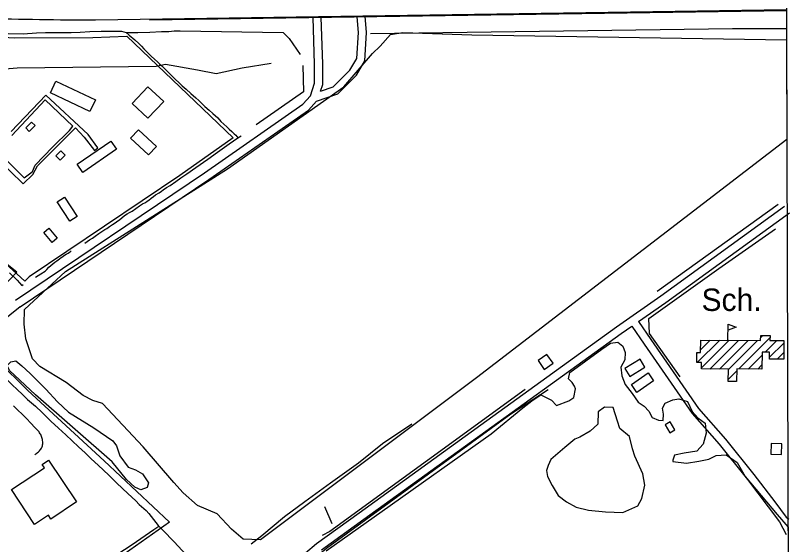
# Model space of a CAD drawing. Extents: x 3355677 to 3393573, y 612928 to 638357.
# Drawn here: x 3388535 to 3391397, y 620163 to 622121 of the extents above; entities that cross this region are included whole.
import ezdxf

# ---------------------------------------------------------------- set-up
doc = ezdxf.new("R2010")
doc.units = 0
for name, color, linetype in [('V-BLDG-IDEN', 7, 'Continuous'), ('V-BLDG-OTLN', 7, 'Continuous'), ('V-GRID-FRAM', 7, 'Continuous'), ('V-ROAD-CNTR', 7, 'Continuous'), ('V-SITE-OTLN', 7, 'Continuous'), ('V-SITE-VEGE', 7, 'Continuous'), ('V-TOPO-SHOR', 7, 'Continuous'), ('V-UTIL-LINE', 7, 'Continuous')]:
    doc.layers.add(name, color=color, linetype=linetype)

msp = doc.modelspace()

# ---------------------------------------------------------------- linework, layer by layer
at = {"layer": 'V-BLDG-OTLN'}
for p, q in [((3391169.6, 620918.5), (3391170, 620978.5)), ((3391209.2, 620812.3), (3391324.9, 620927.9)), ((3391290.5, 620928.9), (3391298.3, 620936.7)), ((3391056.1, 620835.9), (3391138.9, 620918.8)), ((3391068.5, 620883.7), (3391103.9, 620919)), ((3391071.7, 620816.1), (3391174, 620918.5)), ((3391103.1, 620812.1), (3391209.1, 620918.2)), ((3391138.1, 620811.9), (3391244.2, 620917.9)), ((3391170.9, 620809.3), (3391279.2, 620917.6)), ((3391307.3, 620875), (3391349.9, 620917.5)), ((3391323.4, 620855.7), (3391376.1, 620908.4)), ((3391054.7, 620869.9), (3391058.2, 620873.4)), ((3391351.7, 620848.7), (3391375.8, 620872.8)), ((3391244.3, 620812), (3391295.5, 620863.1)), ((3391279.4, 620811.7), (3391295.2, 620827.5)), ((3391170.7, 620773.7), (3391201.7, 620804.7)), ((3391198.4, 620766), (3391201.4, 620769.1))]:
    msp.add_line(p, q, dxfattribs=at)
for points in [[(3388810.4, 621765.4), (3388664, 621834.6), (3388684.3, 621877.6), (3388830.8, 621808.4)], [(3389024.5, 621740.4), (3388966.3, 621795.5), (3389024.7, 621857.2), (3389083, 621802)], [(3388572.8, 621705), (3388594, 621726.2), (3388607.3, 621712.9), (3388586, 621691.7)], [(3389026.8, 621604.6), (3388960.5, 621666.3), (3388989.8, 621697.8), (3389056.2, 621636.1)], [(3388784.2, 621539.9), (3388763.5, 621570), (3388888, 621655.9), (3388908.7, 621625.8)], [(3388684.3, 621601.4), (3388702.9, 621620), (3388718.9, 621604), (3388700.3, 621585.4)], [(3388736.4, 621359), (3388688.8, 621430.5), (3388715.9, 621448.6), (3388763.6, 621377.1)], [(3388657.8, 621333.1), (3388689.6, 621295.9), (3388671, 621279.9), (3388639.2, 621317.1)], [(3391170, 620978.5), (3391200, 620966.7), (3391169.9, 620955.4)], [(3391068.8, 620919.3), (3391290.4, 620917.5), (3391290.6, 620936.7), (3391325, 620936.4), (3391324.8, 620917.7), (3391376.2, 620917.3), (3391375.6, 620848.5), (3391323.3, 620848.9), (3391323.5, 620874.8), (3391295.6, 620875.1), (3391295, 620811.6), (3391201.8, 620812.3), (3391201.4, 620766), (3391170.6, 620766.3), (3391171, 620811.6), (3391071.7, 620812.4), (3391071.9, 620835.8), (3391054.4, 620835.9), (3391054.7, 620873.4), (3391068.4, 620873.3)], [(3390490.4, 620810.6), (3390523.1, 620833.7), (3390500, 620866.3), (3390467.3, 620843.3)], [(3390788.4, 620814), (3390806.1, 620785), (3390862.1, 620819.3), (3390844.3, 620848.3)], [(3390832.7, 620725.8), (3390812.6, 620754.9), (3390874.6, 620797.7), (3390894.7, 620768.6)], [(3390956.1, 620616.8), (3390937.5, 620605.6), (3390955.1, 620576.3), (3390973.7, 620587.5)], [(3391327.6, 620496.6), (3391367.6, 620495.3), (3391368.8, 620535.3), (3391328.9, 620536.6)], [(3388605.7, 620237.3), (3388520, 620365.7), (3388641.8, 620447), (3388633.9, 620458.8), (3388657.5, 620474.4), (3388760.4, 620320.1), (3388666.1, 620257.1), (3388656.7, 620271.3)]]:
    msp.add_lwpolyline(points, close=True, dxfattribs=at)
at = {"layer": 'V-GRID-FRAM'}
msp.add_lwpolyline([(3359767.9, 636495.9), (3391341.6, 636578.5), (3391397.2, 618394.8), (3359807.6, 618312.1), (3359767.9, 636495.9)], dxfattribs=at)
at = {"layer": 'V-ROAD-CNTR'}
msp.add_line((3389030.3, 622105.2), (3391385.7, 622139.5), dxfattribs=at)
for points in [[(3388830.7, 622104.1), (3391385.7, 622143)], [(3388535.4, 621067.5), (3389233.5, 621538.5), (3389597.9, 621792.8), (3389625.7, 621823.7), (3389641.2, 621870.2), (3389641.2, 621940), (3389635.2, 622113.7)], [(3389647.5, 621803.1), (3389726.5, 621830.6), (3389795.9, 621900), (3389826.2, 621953.1), (3389833.5, 622057.8), (3389828.2, 622117.9)], [(3389662.8, 621840.2), (3389710.1, 621856.7), (3389771.9, 621918.4), (3389796.8, 621962), (3389803.4, 622057.5), (3389798.3, 622115.3)], [(3389662.8, 621840.2), (3389671.2, 621865.4), (3389671.2, 621940.5), (3389665.2, 622114.7)], [(3388552.1, 621042.6), (3389250.5, 621513.7), (3389617.9, 621770.2), (3389647.5, 621803.1)], [(3389569.5, 620074.7), (3389583.3, 620101.5), (3389607.8, 620131.4), (3389648.5, 620166.2), (3389805.3, 620280.5), (3390278.5, 620622.2), (3390757.8, 620968), (3390921.7, 621083.4), (3391379.2, 621414.4)], [(3390838.8, 620988.4), (3390939.2, 621059), (3391396.8, 621390.1)], [(3388474.2, 620982.2), (3388552.9, 621043.2)], [(3390838.8, 620988.4), (3390884.8, 620921.3), (3391060.9, 620666.6), (3391160.3, 620552.8), (3391265.2, 620421.4), (3391342.7, 620320.5), (3391384.3, 620264.3), (3391394.7, 620256.2)], [(3389667.1, 620142.7), (3389822.9, 620256.2), (3390296, 620597.9), (3390775.2, 620943.6), (3390814.3, 620971.1)], [(3390814.3, 620971.1), (3390860.1, 620904.3), (3391037.2, 620648.2), (3391137.2, 620533.6), (3391241.5, 620402.9), (3391318.8, 620302.4), (3391359.8, 620247), (3391384.7, 620199.6)], [(3388606.2, 620495.2), (3388609.9, 620497.7), (3388613.5, 620500.3), (3388616.9, 620503.2), (3388620.2, 620506.2), (3388623.3, 620509.4), (3388626.3, 620512.7), (3388629, 620516.2), (3388631.6, 620519.9), (3388634, 620523.7), (3388634.7, 620527.5), (3388635.2, 620531.4), (3388635.5, 620535.3), (3388635.6, 620539.2), (3388635.5, 620543.2), (3388635.1, 620547.1), (3388634.5, 620550.9), (3388633.7, 620554.8), (3388632.6, 620558.6), (3388631.4, 620562.3), (3388629.9, 620565.9), (3388628.2, 620569.5), (3388626.4, 620572.9), (3388624.3, 620576.3), (3388622.1, 620579.5), (3388606.7, 620596), (3388591.2, 620612.3), (3388575.6, 620628.5), (3388559.8, 620644.6), (3388543.9, 620660.5), (3388527.9, 620676.3)]]:
    msp.add_lwpolyline(points, dxfattribs=at)
msp.add_arc((3388872, 637118.7), 15014.7, 268.26092, 269.84229, dxfattribs=at)
at = {"layer": 'V-SITE-OTLN'}
for p, q in [((3388447.8, 620862.9), (3388580.7, 620733.1)), ((3388580.7, 620733.1), (3388863, 620472.9)), ((3388863, 620472.9), (3389105.1, 620246)), ((3389105.1, 620246), (3388895.2, 620097.2))]:
    msp.add_line(p, q, dxfattribs=at)
msp.add_lwpolyline([(3388570.1, 621137.7), (3387969.1, 621686.3), (3388276.7, 622053), (3388531.7, 622038), (3388820.5, 622039.3), (3388946.6, 622043.7), (3389340.4, 621668.2), (3389142.7, 621528.9), (3388585.7, 621153.7)], close=True, dxfattribs=at)
at = {"layer": 'V-SITE-VEGE'}
for p, q in [((3389883.2, 622006.7), (3389921.3, 622050.9)), ((3389921.3, 622050.9), (3389967.3, 622058.3)), ((3389967.3, 622058.3), (3390222.6, 622048.9)), ((3390222.6, 622048.9), (3391386.1, 622030.6)), ((3391386.1, 622030.6), (3391387.2, 621661.7)), ((3389854.8, 621980.3), (3389883.2, 622006.7)), ((3389749.7, 621856.5), (3389854.8, 621980.3)), ((3389318.4, 621553), (3389749.7, 621856.5)), ((3391387.2, 621661.7), (3390239.8, 620779.8)), ((3388719.9, 621173.5), (3389318.4, 621553)), ((3388568.6, 621033.1), (3388719.9, 621173.5)), ((3388566.6, 620978.4), (3388568.6, 621033.1)), ((3388573.7, 620923.4), (3388566.6, 620978.4)), ((3388598.4, 620849.5), (3388573.7, 620923.4)), ((3390702.6, 620886), (3390735.4, 620907.6)), ((3390735.4, 620907.6), (3390762.9, 620911.1)), ((3390762.9, 620911.1), (3390780.7, 620896.8)), ((3390585.3, 620799), (3390702.6, 620886)), ((3390780.7, 620896.8), (3390788.9, 620873.7)), ((3390788.9, 620873.7), (3390787.9, 620846.3)), ((3388624.7, 620821.1), (3388598.4, 620849.5)), ((3390787.9, 620846.3), (3390773.2, 620819.5)), ((3388723, 620762.8), (3388624.7, 620821.1)), ((3390773.2, 620819.5), (3390776.6, 620787.4)), ((3390579.9, 620776.4), (3390585.3, 620799)), ((3390776.6, 620787.4), (3390789.1, 620755)), ((3388785.2, 620714.8), (3388723, 620762.8)), ((3390239.8, 620779.8), (3389441.3, 620179.6)), ((3390593, 620762.2), (3390579.9, 620776.4)), ((3390601.7, 620748.2), (3390593, 620762.2)), ((3390600.1, 620707.2), (3390605.9, 620739)), ((3390605.9, 620739), (3390601.7, 620748.2)), ((3390789.1, 620755), (3390815.3, 620722.1)), ((3388821, 620695.3), (3388785.2, 620714.8)), ((3390444.4, 620694.7), (3390477.2, 620716.3)), ((3390477.2, 620716.3), (3390517.6, 620696.6)), ((3390581.4, 620694.2), (3390600.1, 620707.2)), ((3390815.3, 620722.1), (3390837, 620689.4)), ((3390965.1, 620698.3), (3390988.1, 620702.1)), ((3390988.1, 620702.1), (3391019.7, 620691.8)), ((3388857.2, 620684.8), (3388821, 620695.3)), ((3389006.5, 620524.2), (3388857.2, 620684.8)), ((3390411.5, 620668.6), (3390444.4, 620694.7)), ((3390517.6, 620696.6), (3390535.1, 620677.7)), ((3390535.1, 620677.7), (3390581.4, 620694.2)), ((3390713, 620671.1), (3390689.5, 620653.8)), ((3390744.9, 620670), (3390713, 620671.1)), ((3390761.3, 620619.2), (3390744.9, 620670)), ((3390837, 620689.4), (3390859.2, 620674.9)), ((3390859.2, 620674.9), (3390876.8, 620656)), ((3390927.5, 620667.8), (3390937.3, 620685.7)), ((3390937.3, 620685.7), (3390965.1, 620698.3)), ((3391019.7, 620691.8), (3391036.6, 620654.6)), ((3390293.8, 620572.5), (3390411.5, 620668.6)), ((3390689.5, 620653.8), (3390687.8, 620608.2)), ((3390876.8, 620656), (3390889.7, 620632.7)), ((3390931.2, 620644.8), (3390927.5, 620667.8)), ((3390930.4, 620622.1), (3390931.2, 620644.8)), ((3391036.6, 620654.6), (3391058.6, 620631)), ((3390769.4, 620591.5), (3390761.3, 620619.2)), ((3390889.7, 620632.7), (3390912.1, 620622.7)), ((3390912.1, 620622.7), (3390930.4, 620622.1)), ((3391058.6, 620631), (3391085.3, 620611.8)), ((3390687.8, 620608.2), (3390659.5, 620581.9)), ((3390804.9, 620562.8), (3390769.4, 620591.5)), ((3391085.3, 620611.8), (3391088.5, 620575.2)), ((3389890.5, 620286.3), (3390293.8, 620572.5)), ((3390622.1, 620560.4), (3390603.6, 620552)), ((3390659.5, 620581.9), (3390622.1, 620560.4)), ((3390816.9, 620516.7), (3390804.9, 620562.8)), ((3391088.5, 620575.2), (3391077.8, 620534.5)), ((3390603.6, 620552), (3390565.9, 620521.4)), ((3391077.8, 620534.5), (3391054, 620508)), ((3389120.4, 620392.2), (3389006.5, 620524.2)), ((3390565.9, 620521.4), (3390514, 620477.7)), ((3390825, 620489.1), (3390816.9, 620516.7)), ((3391008.1, 620500.6), (3390971.3, 620492.8)), ((3391054, 620508), (3391008.1, 620500.6)), ((3390514, 620477.7), (3390504.1, 620455.3)), ((3390854.6, 620424.1), (3390825, 620489.1)), ((3390966, 620474.7), (3390965.9, 620470.2)), ((3390965.9, 620470.2), (3391015.9, 620463.8)), ((3390971.3, 620492.8), (3390966, 620474.7)), ((3391015.9, 620463.8), (3391061.8, 620471.2)), ((3391061.8, 620471.2), (3391098.6, 620479)), ((3391098.6, 620479), (3391126.5, 620491.6)), ((3391126.5, 620491.6), (3391163.1, 620494.8)), ((3391163.1, 620494.8), (3391203.2, 620466)), ((3390504.1, 620455.3), (3390498.9, 620437.2)), ((3391203.2, 620466), (3391233.2, 620414.7)), ((3390498.9, 620437.2), (3390502.6, 620414.3)), ((3390502.6, 620414.3), (3390519.6, 620381.7)), ((3390862.2, 620382.7), (3390854.6, 620424.1)), ((3391233.2, 620414.7), (3391351.3, 620273.5)), ((3389155.5, 620354.4), (3389120.4, 620392.2)), ((3390519.6, 620381.7), (3390541.1, 620344.4)), ((3390851.2, 620333), (3390862.2, 620382.7)), ((3389208.5, 620306.8), (3389155.5, 620354.4)), ((3390541.1, 620344.4), (3390572.2, 620320.4)), ((3390836.5, 620306.1), (3390851.2, 620333)), ((3389280.5, 620276.8), (3389208.5, 620306.8)), ((3390572.2, 620320.4), (3390608, 620300.9)), ((3390608, 620300.9), (3390653.3, 620290.1)), ((3390780.8, 620280.8), (3390836.5, 620306.1)), ((3389333.2, 620220.1), (3389280.5, 620276.8)), ((3389684.1, 620138.7), (3389890.5, 620286.3)), ((3390653.3, 620290.1), (3390716.9, 620283.2)), ((3390716.9, 620283.2), (3390780.8, 620280.8)), ((3391351.3, 620273.5), (3391391.6, 620226.4)), ((3389377.5, 620182), (3389333.2, 620220.1)), ((3391391.6, 620226.4), (3391392, 620088.7)), ((3389441.3, 620179.6), (3389377.5, 620182))]:
    msp.add_line(p, q, dxfattribs=at)
msp.add_lwpolyline([(3388824.2, 620594.8), (3388895.4, 620546.5), (3388908.5, 620527.8), (3388920.8, 620490.8), (3388951.2, 620448.7), (3388978.2, 620438.5), (3389005.1, 620423.8), (3389026.7, 620391.1), (3389021.5, 620373.1), (3388998.3, 620364.8), (3388975.9, 620374.7), (3388945, 620403.3), (3388892.6, 620469.1), (3388609.5, 620716.8), (3388512.3, 620807), (3388503.9, 620825.6), (3388518.1, 620838.8), (3388536.5, 620842.6), (3388558.6, 620823.6), (3388589.5, 620795.1), (3388646.8, 620738.2), (3388690.7, 620691), (3388730.4, 620653)], close=True, dxfattribs=at)
at = {"layer": 'V-TOPO-SHOR'}
for p, q in [((3390907.8, 621099.8), (3391355.2, 621422)), ((3389677.7, 620302.9), (3389704.7, 620240.5))]:
    msp.add_line(p, q, dxfattribs=at)
for points in [[(3389847.3, 622053.9), (3391186.2, 622072.7), (3391385.9, 622072.7)], [(3388508.5, 622053.9), (3388563.4, 622053.3), (3388612.7, 622056.2), (3388645.9, 622057.2), (3388699.4, 622057.9), (3388740.9, 622057.5), (3388774.5, 622058.9), (3388809.6, 622061.2), (3388851.5, 622062.2), (3388881.9, 622063.1), (3388927.6, 622062.4), (3388944.3, 622057.1), (3388955.9, 622048), (3388976.9, 622030.3), (3388990.9, 622017.1), (3389001.2, 622006.6), (3389010.1, 621997.1), (3389022.7, 621984.3), (3389037.2, 621970.2), (3389048.9, 621959.3), (3389060.1, 621949.3), (3389068.1, 621941.6), (3389076, 621933.9), (3389084.9, 621925.2), (3389093.8, 621916.6), (3389102.7, 621907), (3389112.9, 621897.5), (3389126.9, 621883.8), (3389138.6, 621872.5), (3389151.7, 621860.6), (3389165.7, 621847.5), (3389183, 621832), (3389202.1, 621815.7), (3389212.9, 621805.7), (3389235.7, 621783.6)], [(3388944.3, 622057.1), (3388987.6, 622057.2), (3389031.4, 622059.2), (3389074.3, 622061.1), (3389101.9, 622062), (3389121.3, 622064.1), (3389137.9, 622064.3), (3389144.3, 622063.9)], [(3389144.3, 622063.9), (3389525.1, 622057.1), (3389547, 622035.2), (3389587.7, 621975.7)], [(3388144.4, 621633.1), (3388406.7, 621916.1), (3388541.3, 621926.5), (3389055.6, 621933.4), (3389090.1, 621940.3), (3389207.5, 621919.6), (3389276.5, 621905.8), (3389373.2, 621926.5), (3389480.2, 621943.7)], [(3389597.1, 621935.1), (3389600.2, 621838.1), (3389425, 621716.1)], [(3389235.7, 621783.6), (3389250.9, 621770), (3389264.4, 621757.5), (3389282.6, 621741.4), (3389294.6, 621728.8), (3389316.8, 621709.1), (3389325.2, 621700.4), (3389335, 621691.3), (3389343.4, 621683.2), (3389349.5, 621677.2), (3389357.4, 621667.7)], [(3388791.4, 621277.5), (3388808.9, 621290.1), (3388819.2, 621296.8), (3388829.9, 621304.2), (3388842.6, 621313.2), (3388853.9, 621321.8), (3388865.3, 621328.2), (3388873, 621332.9), (3388882.8, 621339.5), (3388893.5, 621346.9), (3388899.9, 621350.6), (3388909, 621357.2), (3388921, 621365.6), (3388927.8, 621371.5), (3388938.5, 621379.9), (3388948.5, 621386.5), (3388956.3, 621391.9), (3388966, 621396.6), (3388993.9, 621416.6), (3389004.9, 621423), (3389015.3, 621428.7), (3389022.4, 621433.3), (3389028, 621437), (3389037, 621444.6), (3389044.8, 621451), (3389053.2, 621457), (3389066.5, 621464), (3389074.3, 621470.3), (3389081.4, 621475.7), (3389093.4, 621483.7), (3389107, 621492), (3389128.4, 621506.7), (3389146.9, 621519.4), (3389168.6, 621534.1), (3389201.3, 621557.7), (3389246.6, 621589.4), (3389281.6, 621615.1), (3389324.7, 621645.8), (3389357.4, 621667.7), (3389369.1, 621675.5)], [(3390992.3, 620783.9), (3390879.7, 620943.4), (3390876.5, 620999.7), (3391136.2, 621184.3), (3391345.8, 621331.3)], [(3388609, 621152.4), (3388629.1, 621164.7), (3388644.3, 621173.8), (3388651.1, 621180.1), (3388658.5, 621189), (3388673, 621201.6), (3388680.8, 621207.3), (3388687.6, 621212.9), (3388693.4, 621216.9), (3388698.3, 621220.3), (3388703.5, 621224.6), (3388706.4, 621226.3), (3388711.2, 621230.3), (3388715.8, 621233.3), (3388722.3, 621237.3), (3388724.9, 621238.6), (3388730.1, 621241.6), (3388734.6, 621245), (3388738.8, 621247.6), (3388741.4, 621249.3)], [(3388512.6, 621168), (3388541.4, 621141.6), (3388559, 621121.9), (3388563.9, 621125.6)], [(3388478.4, 620796.4), (3388521.8, 620755.1), (3388542.3, 620735.5), (3388560.2, 620719.3), (3388579.1, 620700), (3388608.6, 620674.9), (3388633.4, 620651), (3388665.2, 620619.7), (3388694.1, 620593), (3388720.9, 620568.5), (3388744.4, 620545.9), (3388768.6, 620524.3), (3388793.1, 620501.4), (3388815.3, 620480.2), (3388840.8, 620456), (3388860, 620437.6), (3388879.6, 620419.5), (3388909.7, 620389.9), (3388950.8, 620351.8)], [(3389869.2, 619288.5), (3389866.1, 619335.5), (3389866.1, 619379.3), (3389853.6, 619423.1), (3389844.2, 619448.1), (3389831.7, 619479.4), (3389806.7, 619523.2), (3389603.3, 619820.4), (3389578.3, 619864.2), (3389568.9, 619907.9), (3389565.8, 619967.4), (3389578.3, 620004.9), (3389584.6, 620039.3), (3389600.2, 620070.6), (3389628.4, 620101.9), (3389684.7, 620148.8), (3390366.6, 620646.2), (3390504.3, 620736.9)], [(3390419.8, 620736.9), (3389697.2, 620211.4), (3389669, 620195.7)], [(3389406.5, 620164.6), (3389446.3, 620196.2), (3389530.3, 620266.3), (3389604.7, 620321.9), (3389699.6, 620391), (3389803.4, 620465), (3389892.3, 620536.2), (3390000.7, 620609.2)], [(3388950.8, 620351.8), (3388980.4, 620324), (3388992.9, 620311), (3389018, 620288.1), (3389027.5, 620277.7), (3389062.9, 620233), (3389065.2, 620230.5), (3389079.3, 620215.2), (3389121.4, 620172.9), (3389179.2, 620109.4), (3389196, 620084)], [(3387913.8, 619447), (3387986.5, 619495.5), (3388064.7, 619547.5), (3388170, 619620), (3388264.6, 619685.7), (3388352.5, 619745.3), (3388428.5, 619796.8), (3388528.6, 619865.2), (3388599.4, 619913.7), (3388670.8, 619963.7), (3388783.3, 620039.3), (3388882, 620107.7), (3388966.1, 620163.1), (3389046.6, 620218.5), (3389065.2, 620230.5)]]:
    msp.add_lwpolyline(points, dxfattribs=at)
at = {"layer": 'V-UTIL-LINE'}
for points in [[(3388466, 621591.8), (3388563.1, 621498), (3388598.9, 621532.7), (3388616.9, 621563.7), (3388756.6, 621705.2), (3388789.2, 621670.7), (3388826.9, 621620.6), (3388839.7, 621630.3), (3388803.5, 621680.5), (3388646.9, 621825.5), (3388518.7, 621691)], [(3388470.5, 621614.4), (3388566.9, 621519.2), (3388591.9, 621538.7), (3388597.4, 621543.6), (3388608, 621567), (3388672.1, 621632.9), (3388734.2, 621694.6), (3388747, 621711.2), (3388645.1, 621809), (3388521.7, 621676.7)], [(3388445, 621071.5), (3388539.5, 621170.6), (3388504.2, 621199.6)]]:
    msp.add_lwpolyline(points, dxfattribs=at)

# ---------------------------------------------------------------- texts
at = {"layer": 'V-BLDG-IDEN'}
msp.add_text('Sch.', height=83, dxfattribs=at).set_placement((3391071.8, 621027.1))

doc.saveas('drawing.dxf')
